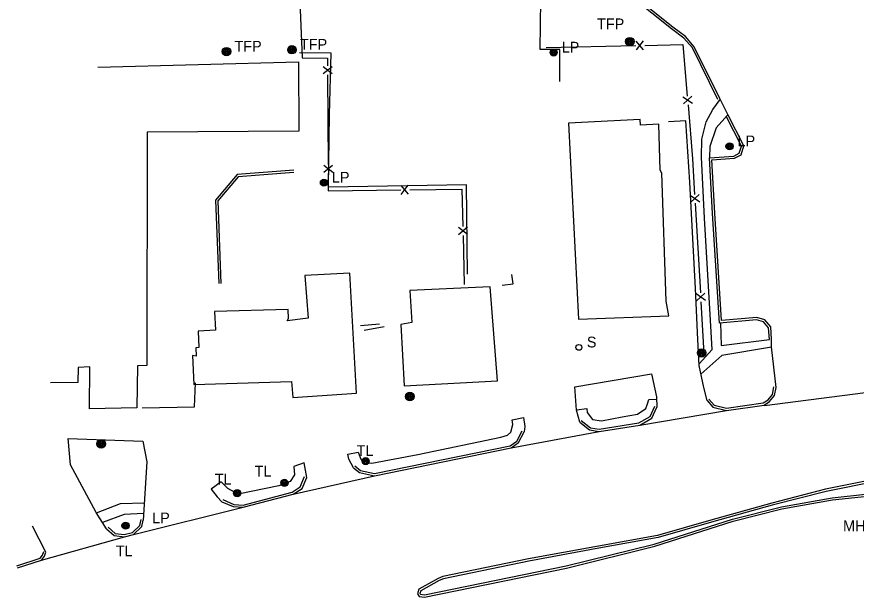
# Model space of a CAD drawing. Extents: x 2402803 to 2427059, y 6985292 to 6997652.
# Drawn here: x 2403432.7 to 2403806.8, y 6991239.5 to 6991498.2 of the extents above; entities that cross this region are included whole.
import ezdxf

# ---------------------------------------------------------------- set-up
doc = ezdxf.new("R2010")
doc.units = 0
for name, color, linetype in [('p_dtm sidewalk', 7, 'Continuous'), ('p_road - paved curb', 7, 'Continuous'), ('p_structure building', 7, 'Continuous'), ('p_structure fence', 7, 'Continuous'), ('p_structure sign', 7, 'Continuous'), ('p_utility manhole', 7, 'Continuous')]:
    doc.layers.add(name, color=color, linetype=linetype)

msp = doc.modelspace()

# ---------------------------------------------------------------- linework, layer by layer
at = {"layer": 'p_dtm sidewalk'}
for points in [[(2403736.78, 6991343.62), (2403742.6, 6991349.89), (2403741.79, 6991365.51), (2403739.22, 6991408.47), (2403737.79, 6991435.71), (2403738.03, 6991443.66), (2403739.91, 6991451.45), (2403742.95, 6991456.87), (2403746.21, 6991461.45)], [(2403749.66, 6991454.61), (2403744.38, 6991448.69), (2403741.6, 6991440.48), (2403741.48, 6991435.42)], [(2403746.31, 6991361.78), (2403746.55, 6991351.8), (2403768.09, 6991354.34)], [(2403769.06, 6991350.93), (2403746.99, 6991347.23), (2403737.62, 6991339.03)], [(2403682.2, 6991323.12), (2403686.78, 6991323.68), (2403686.92, 6991321.91), (2403689.3, 6991318.81), (2403693.22, 6991318.19), (2403702.55, 6991319.92), (2403709.38, 6991321.17), (2403712.98, 6991323.61), (2403713.86, 6991325.76), (2403714.34, 6991327.74), (2403717.8, 6991327.85)], [(2403468.27, 6991277.18), (2403478.99, 6991281.33), (2403489.52, 6991281.58)], [(2403489.24, 6991276.78), (2403480.55, 6991276.34), (2403470.96, 6991272.87)]]:
    msp.add_lwpolyline(points, dxfattribs=at)
at = {"layer": 'p_road - paved curb'}
for points in [[(2403745.15, 6991461.32), (2403733.78, 6991484.34), (2403730.03, 6991488.75), (2403724.46, 6991492.84), (2403698.18, 6991513.95), (2403693.56, 6991513.93), (2403686.42, 6991512.13), (2403672.73, 6991509.57), (2403673.17, 6991529.23), (2403693.76, 6991533.69), (2403696.18, 6991536.72), (2403696.64, 6991540.25), (2403694.35, 6991542.71), (2403691.12, 6991543.89), (2403672.49, 6991543.59), (2403672.57, 6991619.4), (2403671.91, 6991659.5), (2403685.88, 6991659.47), (2403688.64, 6991660.72), (2403689.84, 6991664.75)], [(2403746.05, 6991461.76), (2403734.62, 6991484.89), (2403730.72, 6991489.49), (2403725.07, 6991493.63), (2403698.53, 6991514.95), (2403693.43, 6991514.93), (2403686.21, 6991513.11), (2403673.76, 6991510.78), (2403674.15, 6991528.42), (2403694.32, 6991532.79), (2403697.14, 6991536.31), (2403697.69, 6991540.59), (2403694.92, 6991543.57), (2403691.29, 6991544.89), (2403673.49, 6991544.61), (2403673.57, 6991619.41), (2403672.93, 6991658.5), (2403686.1, 6991658.47), (2403689.47, 6991660), (2403690.8, 6991664.46)], [(2403674.78, 6991469.39), (2403674.72, 6991483.7), (2403665.92, 6991483.64), (2403666.4, 6991516.73), (2403666.15, 6991564.58), (2403666.42, 6991611.88), (2403666.66, 6991648.16), (2403658.88, 6991649.28), (2403656.13, 6991650.61)], [(2403633.6, 6991383.53), (2403633.06, 6991423.36), (2403571.7, 6991422.3), (2403572.14, 6991454.73), (2403572.86, 6991482.08), (2403558.76, 6991482.16)], [(2403749.78, 6991454.37), (2403746.05, 6991461.76)], [(2403769.09, 6991354.41), (2403768.69, 6991359.99), (2403766.03, 6991363.11), (2403762.46, 6991364.16), (2403746.8, 6991362.82), (2403743.82, 6991410.69), (2403742.53, 6991434.49), (2403752.59, 6991435.16), (2403755.48, 6991436.78), (2403756.69, 6991440.73), (2403749.78, 6991454.37)], [(2403740.38, 6991327.17), (2403738.91, 6991332.99), (2403736.82, 6991342.76), (2403736.26, 6991354.38), (2403735.24, 6991377.21), (2403732.71, 6991424.48), (2403730.83, 6991451.91), (2403723.17, 6991451.42)], [(2403768.09, 6991354.34), (2403767.72, 6991359.59), (2403765.46, 6991362.23), (2403762.36, 6991363.15), (2403745.87, 6991361.74), (2403742.82, 6991410.63), (2403741.48, 6991435.42), (2403752.3, 6991436.14), (2403754.64, 6991437.46), (2403755.62, 6991440.64), (2403748.89, 6991453.92)], [(2403556.14, 6991429.88), (2403530.88, 6991427.93), (2403521.28, 6991416.56), (2403522.72, 6991379.37)], [(2403556.22, 6991428.88), (2403531.37, 6991426.97), (2403522.29, 6991416.21), (2403523.72, 6991379.41)], [(2403649.05, 6991378.57), (2403653.88, 6991379.2), (2403653.34, 6991383.43)], [(2403587.58, 6991358.62), (2403596.45, 6991360.19)], [(2403771.12, 6991333.07), (2403769.04, 6991351.09), (2403769.09, 6991354.41)], [(2403683.65, 6991317.57), (2403682.21, 6991322.98), (2403681.35, 6991333.35), (2403715.6, 6991339.12), (2403717.77, 6991328.82), (2403717.93, 6991324.29)], [(2403740.38, 6991327.17), (2403742.94, 6991324.21), (2403748.95, 6991322.79), (2403765.73, 6991325.2), (2403768.17, 6991326.78), (2403770.44, 6991329.52), (2403771.12, 6991333.07)], [(2403741.14, 6991327.82), (2403743.48, 6991325.11), (2403749, 6991323.81), (2403765.37, 6991326.16), (2403767.5, 6991327.54), (2403769.51, 6991329.96), (2403770.14, 6991333.26)], [(2403765.73, 6991325.2), (2403766, 6991324.96), (2403820.21, 6991332)], [(2403683.65, 6991317.57), (2403687.91, 6991314.12), (2403692.25, 6991313.42), (2403710.32, 6991316.27), (2403715.75, 6991319.38), (2403717.93, 6991324.29)], [(2403684.28, 6991318.35), (2403688.33, 6991315.06), (2403692.25, 6991314.43), (2403709.98, 6991317.23), (2403714.97, 6991320.09), (2403717.02, 6991324.7)], [(2403582.73, 6991297.27), (2403580.76, 6991301.13), (2403580.24, 6991303.25), (2403584.91, 6991304.17), (2403586.03, 6991301.1), (2403587.4, 6991299.49), (2403590.98, 6991299.26), (2403611.49, 6991303.2), (2403648.5, 6991310.87), (2403651.39, 6991311.8), (2403652.92, 6991313.04), (2403653.81, 6991316.59), (2403653.5, 6991318.61), (2403658.57, 6991319.69), (2403659.14, 6991315.6), (2403658.86, 6991313.21)], [(2403710.32, 6991316.27), (2403748.95, 6991322.79)], [(2403582.73, 6991297.27), (2403585.49, 6991295.15), (2403592.17, 6991293.61), (2403652.99, 6991306.05), (2403656.34, 6991308.46), (2403658.86, 6991313.21)], [(2403583.34, 6991298.06), (2403585.93, 6991296.08), (2403592.18, 6991294.63), (2403652.58, 6991306.99), (2403655.57, 6991309.14), (2403657.98, 6991313.68)], [(2403652.99, 6991306.05), (2403692.25, 6991313.42)], [(2403472.78, 6991269.96), (2403468.16, 6991277.36), (2403456.73, 6991298.61), (2403455.66, 6991310.22), (2403488.84, 6991309.16), (2403490.61, 6991299.89), (2403489.07, 6991273.95)], [(2403561.93, 6991292.97), (2403560.75, 6991299.45), (2403556.12, 6991297.87), (2403556.55, 6991294.11), (2403554.58, 6991291.09), (2403549.54, 6991289.13), (2403531.41, 6991285.49), (2403526.73, 6991288), (2403523.76, 6991290.96), (2403519.34, 6991287.75), (2403522.06, 6991284.31), (2403524.15, 6991282.1)], [(2403837.36, 6991294.89), (2403834.36, 6991294.56), (2403816.26, 6991291.28), (2403793.38, 6991286.68), (2403769.39, 6991280.54), (2403742.35, 6991272.95), (2403718.55, 6991266.14), (2403692.07, 6991261.33), (2403660.91, 6991255.61), (2403622.95, 6991247.74), (2403620.94, 6991246.93), (2403612.76, 6991242.41), (2403612.35, 6991241.17), (2403612.59, 6991240.83), (2403614.4, 6991240.56), (2403677.51, 6991253.46), (2403716.72, 6991263.24), (2403751.74, 6991274.38), (2403773.46, 6991279.84), (2403796.03, 6991283.9), (2403825.78, 6991287.06), (2403906.76, 6991295), (2403949.05, 6991298.6)], [(2403555.87, 6991285.41), (2403592.17, 6991293.61)], [(2403524.15, 6991282.1), (2403529.14, 6991279.9), (2403533.66, 6991279.63), (2403555.87, 6991285.41), (2403559.83, 6991288.02), (2403561.93, 6991292.97)], [(2403524.55, 6991283.02), (2403529.38, 6991280.89), (2403533.56, 6991280.64), (2403555.46, 6991286.34), (2403559.03, 6991288.69), (2403561.01, 6991293.36)], [(2403816.07, 6991292.26), (2403793.16, 6991287.66), (2403769.13, 6991281.51), (2403742.08, 6991273.91), (2403718.32, 6991267.12), (2403691.89, 6991262.31), (2403660.72, 6991256.59), (2403622.66, 6991248.7), (2403620.51, 6991247.83), (2403611.94, 6991243.1), (2403611.24, 6991241.01), (2403612.02, 6991239.91), (2403614.42, 6991239.54), (2403677.73, 6991252.48), (2403716.99, 6991262.28), (2403752.01, 6991273.42), (2403773.67, 6991278.86), (2403796.17, 6991282.91), (2403825.88, 6991286.07)], [(2403484.75, 6991267.43), (2403533.66, 6991279.63)], [(2403445.68, 6991259.58), (2403439.72, 6991271.22)], [(2403472.78, 6991269.96), (2403476.19, 6991267.01), (2403480.69, 6991266.5), (2403484.75, 6991267.43), (2403488.44, 6991271.06), (2403489.07, 6991273.95)], [(2403473.43, 6991270.72), (2403476.61, 6991267.97), (2403480.63, 6991267.51), (2403484.25, 6991268.34), (2403487.53, 6991271.56), (2403488.09, 6991274.16)], [(2403443.81, 6991256.11), (2403480.69, 6991266.5)], [(2403432.73, 6991253.52), (2403443.19, 6991256.96), (2403444.17, 6991258.33), (2403444.74, 6991259.92)], [(2403433.04, 6991252.57), (2403443.81, 6991256.11), (2403445.06, 6991257.86), (2403445.68, 6991259.58)]]:
    msp.add_lwpolyline(points, dxfattribs=at)
at = {"layer": 'p_structure building'}
msp.add_lwpolyline([(2403468.85, 6991475.86), (2403558.33, 6991478.15), (2403558.49, 6991447.31), (2403490.79, 6991446.82), (2403490.67, 6991342.79), (2403486.48, 6991342.67), (2403486.26, 6991324.02), (2403465.08, 6991323.5), (2403465.25, 6991342.22), (2403460.13, 6991341.96), (2403459.98, 6991335.17), (2403447.73, 6991335.06)], dxfattribs=at)
for points in [[(2403678.62, 6991450.85), (2403682.98, 6991363.53), (2403723.36, 6991364.9), (2403722.13, 6991371.49), (2403720.18, 6991428.62), (2403719.5, 6991429.94), (2403718.77, 6991450.33), (2403710.69, 6991449.91), (2403710.53, 6991452.51)], [(2403511.62, 6991334.34), (2403555.1, 6991335.68), (2403555.78, 6991328.5), (2403584.14, 6991330.5), (2403581.21, 6991384.04), (2403561.07, 6991382.95), (2403562.63, 6991363.89), (2403553.25, 6991362.8), (2403553.75, 6991363.78), (2403553.71, 6991367.79), (2403520.78, 6991366.86), (2403521.26, 6991358.51), (2403513.63, 6991358.07), (2403513.85, 6991350.86), (2403512.5, 6991350.69), (2403512.72, 6991346.97), (2403511.1, 6991347.22)], [(2403603.87, 6991361.03), (2403605.35, 6991333.73), (2403646.99, 6991335.95), (2403643.65, 6991377.93), (2403607.86, 6991376.29), (2403608.71, 6991362.05)]]:
    msp.add_lwpolyline(points, close=True, dxfattribs=at)
at = {"layer": 'p_structure fence'}
for p, q in [((2403668.62, 6991484.58), (2403708.61, 6991485.41)), ((2403712.05, 6991483.51), (2403708.77, 6991487.45)), ((2403708.85, 6991483.45), (2403711.97, 6991487.51)), ((2403569.25, 6991476.12), (2403573.27, 6991472.94)), ((2403569.27, 6991472.92), (2403573.25, 6991476.14)), ((2403571.24, 6991472.33), (2403571.46, 6991432.36)), ((2403729.58, 6991462.58), (2403733.84, 6991459.73)), ((2403729.85, 6991459.39), (2403733.57, 6991462.92)), ((2403569.49, 6991432.15), (2403573.51, 6991428.97)), ((2403569.51, 6991428.95), (2403573.49, 6991432.17)), ((2403607.24, 6991419.15), (2403603.98, 6991423.1)), ((2403604.04, 6991419.1), (2403607.18, 6991423.15)), ((2403732.86, 6991418.78), (2403737.04, 6991415.82)), ((2403733.04, 6991415.59), (2403736.85, 6991419.02)), ((2403735.04, 6991415.11), (2403737.37, 6991375.19)), ((2403629.54, 6991404.47), (2403633.62, 6991401.37)), ((2403629.62, 6991401.27), (2403633.54, 6991404.57)), ((2403631.61, 6991400.72), (2403632.14, 6991378.98)), ((2403735.42, 6991374.87), (2403739.6, 6991371.91)), ((2403735.6, 6991371.68), (2403739.41, 6991375.11)), ((2403737.6, 6991371.2), (2403738.95, 6991348.11)), ((2403585.85, 6991360.61), (2403594.33, 6991361.35))]:
    msp.add_line(p, q, dxfattribs=at)
for points in [[(2403558.84, 6991505.09), (2403559.89, 6991479.89), (2403571.2, 6991479.79), (2403571.22, 6991476.33)], [(2403712.61, 6991485.5), (2403729.6, 6991485.85), (2403731.53, 6991462.94)], [(2403731.86, 6991458.96), (2403733.89, 6991434.91), (2403734.81, 6991419.1)], [(2403571.48, 6991428.36), (2403571.52, 6991420.66), (2403603.81, 6991421.07)], [(2403607.81, 6991421.12), (2403631.1, 6991421.42), (2403631.51, 6991404.72)], [(2403488.53, 6991324.01), (2403511.96, 6991324.39), (2403512.44, 6991335.11)]]:
    msp.add_lwpolyline(points, dxfattribs=at)
at = {"layer": 'p_structure sign'}
msp.add_circle((2403683.22, 6991350.89), 1.3, dxfattribs=at)
at = {"layer": 'p_utility manhole'}
for centre, radius in [((2403705.96, 6991487.17), 1.9), ((2403705.96, 6991487.17), 1.44), ((2403705.96, 6991487.17), 0.973), ((2403526.17, 6991482.73), 1.9), ((2403555.36, 6991483.57), 1.9), ((2403555.36, 6991483.57), 1.44), ((2403555.36, 6991483.57), 0.973), ((2403705.96, 6991487.17), 0.539), ((2403705.96, 6991487.17), 0.192), ((2403526.17, 6991482.73), 1.44), ((2403526.17, 6991482.73), 0.973), ((2403526.17, 6991482.73), 0.539), ((2403526.17, 6991482.73), 0.192), ((2403555.36, 6991483.57), 0.539), ((2403555.36, 6991483.57), 0.192), ((2403671.98, 6991482.29), 1.6), ((2403671.98, 6991482.29), 1.3), ((2403671.98, 6991482.29), 1), ((2403671.98, 6991482.29), 0.539), ((2403671.98, 6991482.29), 0.192), ((2403750.37, 6991440.51), 1.6), ((2403750.37, 6991440.51), 1.3), ((2403750.37, 6991440.51), 1), ((2403750.37, 6991440.51), 0.539), ((2403750.37, 6991440.51), 0.192), ((2403569.6, 6991424.31), 1.6), ((2403569.6, 6991424.31), 1.3), ((2403569.6, 6991424.31), 1), ((2403569.6, 6991424.31), 0.539), ((2403569.6, 6991424.31), 0.192), ((2403737.91, 6991348.41), 1.9), ((2403737.91, 6991348.41), 1.44), ((2403737.91, 6991348.41), 0.973), ((2403737.91, 6991348.41), 0.539), ((2403737.91, 6991348.41), 0.192), ((2403607.91, 6991328.98), 1.9), ((2403607.91, 6991328.98), 1.44), ((2403607.91, 6991328.98), 0.973), ((2403607.91, 6991328.98), 0.539), ((2403607.91, 6991328.98), 0.192), ((2403470.36, 6991307.93), 1.9), ((2403470.36, 6991307.93), 1.44), ((2403470.36, 6991307.93), 0.973), ((2403470.36, 6991307.93), 0.539), ((2403470.36, 6991307.93), 0.192), ((2403588.21, 6991300.2), 1.6), ((2403588.21, 6991300.2), 1.3), ((2403588.21, 6991300.2), 1), ((2403588.21, 6991300.2), 0.539), ((2403588.21, 6991300.2), 0.192), ((2403552, 6991290.49), 1.6), ((2403552, 6991290.49), 1.3), ((2403552, 6991290.49), 1), ((2403552, 6991290.49), 0.539), ((2403552, 6991290.49), 0.192), ((2403530.92, 6991285.92), 1.6), ((2403530.92, 6991285.92), 1.3), ((2403530.92, 6991285.92), 1), ((2403530.92, 6991285.92), 0.539), ((2403530.92, 6991285.92), 0.192), ((2403481.21, 6991271.43), 1.6), ((2403481.21, 6991271.43), 1.3), ((2403481.21, 6991271.43), 1), ((2403481.21, 6991271.43), 0.539), ((2403481.21, 6991271.43), 0.192)]:
    msp.add_circle(centre, radius, dxfattribs=at)

# ---------------------------------------------------------------- texts
at = {"layer": 'p_structure sign'}
msp.add_text('  S', height=4.8, dxfattribs=at).set_placement((2403683.21, 6991350.88))
at = {"layer": 'p_utility manhole'}
for s, p in [('  TFP', (2403687.76, 6991492.69)), ('  TFP', (2403555.36, 6991483.57)), ('  TFP', (2403526.17, 6991482.73)), ('  LP', (2403671.98, 6991482.29)), ('  LP', (2403750.37, 6991440.51)), ('  LP', (2403569.6, 6991424.31)), ('  TL', (2403580.58, 6991302.49)), ('  TL', (2403535.11, 6991293.33)), ('  TL', (2403517.4, 6991289.76)), ('LP', (2403493.05, 6991272.49)), ('  MH', (2403797.38, 6991268.96)), ('  TL', (2403473.28, 6991257.76))]:
    msp.add_text(s, height=4.8, dxfattribs=at).set_placement(p)

doc.saveas('drawing.dxf')
